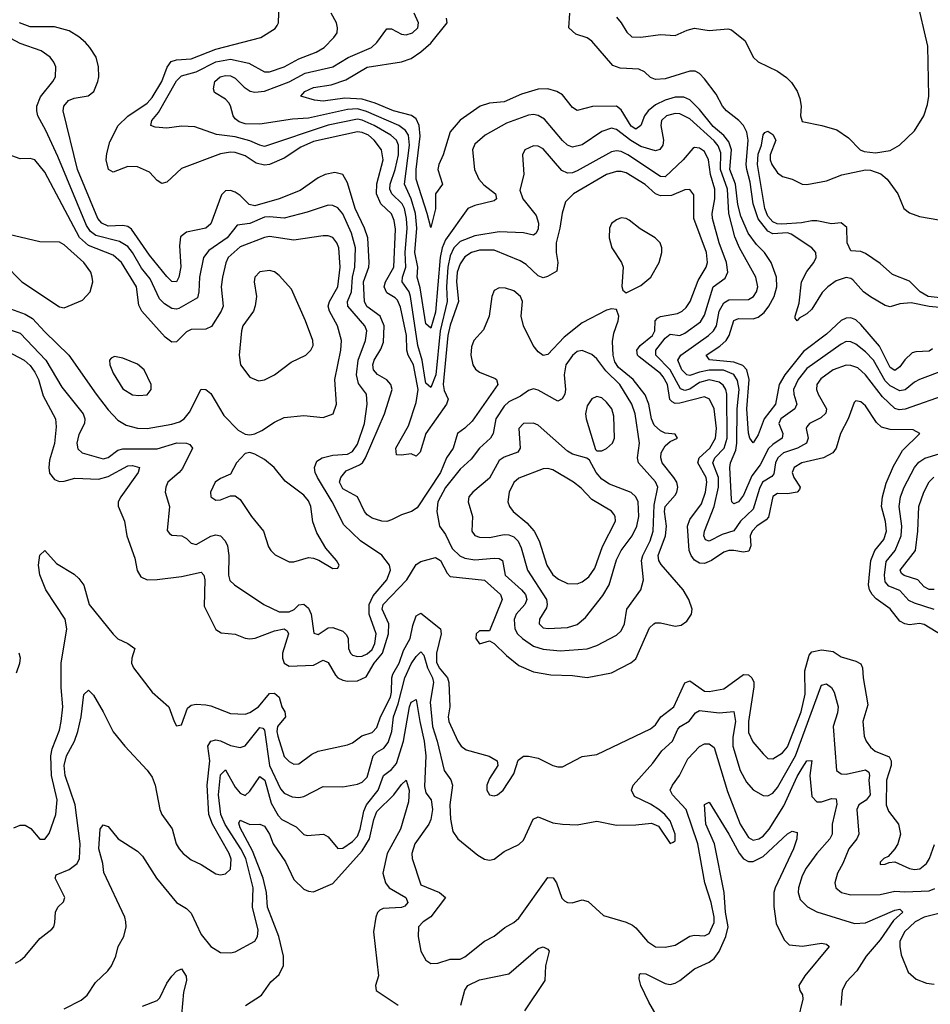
# Model space of a CAD drawing. Header units: inches. Extents: x 1603819 to 1745079, y 385938 to 533966.
# Tile 414 of 561: x 1713888 to 1717615, y 455033 to 459063. Entities that reach past the tile are written whole.
import ezdxf

# ---------------------------------------------------------------- set-up
doc = ezdxf.new("R2010")
doc.units = ezdxf.units.IN
doc.header["$MEASUREMENT"] = 0
doc.layers.add('B7415', color=7, linetype='Continuous')

msp = doc.modelspace()

# ---------------------------------------------------------------- linework, layer by layer
at = {"layer": 'B7415', "color": 5}
for points, elevation in [([(1716330, 459074), (1716350.1, 459050), (1716372.2, 459012.2), (1716393.3, 458993.3), (1716430, 458992.1), (1716510, 459002.6), (1716570, 458998), (1716619.1, 459020.9), (1716650, 459029.2), (1716710, 459018.4), (1716785.5, 459025.5), (1716801.3, 459021.3), (1716856.4, 458976.4), (1716890, 458910.2), (1716910, 458891), (1716990, 458852.1), (1717026.6, 458826.6), (1717046.4, 458806.4), (1717070.1, 458770.1), (1717080.7, 458740.7), (1717085.8, 458710), (1717083.5, 458670), (1717090, 458646.2), (1717170.1, 458630.1), (1717232.2, 458612.2), (1717279.7, 458579.7), (1717327.4, 458530), (1717343.6, 458523.6), (1717390, 458518.2), (1717450, 458528), (1717488, 458550), (1717550, 458608.9), (1717588.2, 458670), (1717603.9, 458716.1), (1717608.5, 458750), (1717604.8, 458955.2), (1717559.9, 459150)], 280), ([(1717663.2, 456543.2), (1717590, 456587.2), (1717570, 456591.9), (1717530, 456586.6), (1717510, 456590.4), (1717490, 456601.7), (1717450, 456651.9), (1717392.9, 456692.9), (1717376.4, 456710), (1717365.8, 456730), (1717362, 456750), (1717371.7, 456850), (1717388.2, 456890), (1717424.3, 456935.7), (1717435.7, 456970), (1717431.2, 457008.8), (1717415.4, 457070), (1717418.7, 457110), (1717433.5, 457166.5), (1717463.6, 457236.4), (1717500.6, 457299.4), (1717572, 457370), (1717544.7, 457384.7), (1717450, 457385.2), (1717415.4, 457395.4), (1717394.6, 457414.6), (1717350, 457482.4), (1717330, 457499.3), (1717310, 457503), (1717303.4, 457496.6), (1717279.2, 457430), (1717247.5, 457370), (1717229.4, 457310), (1717215.6, 457290), (1717177, 457270), (1717088.9, 457250), (1717057.1, 457230), (1717049.7, 457210), (1717056.1, 457190), (1717082.6, 457150), (1717079.3, 457140.7), (1717070.5, 457129.5), (1717030, 457123), (1716990, 457123.7), (1716970, 457112.1), (1716952.6, 457027.4), (1716943.6, 457016.4), (1716904.7, 456990), (1716886, 456970), (1716876.9, 456950), (1716880.1, 456910), (1716872.3, 456887.7), (1716850, 456883.4), (1716810, 456891.2), (1716790, 456890.4), (1716770, 456883.7), (1716718.9, 456850), (1716690, 456837.1), (1716670, 456838.2), (1716650, 456851.1), (1716635.7, 456870), (1716628.2, 456890), (1716621.5, 456990), (1716630, 457018.1), (1716678.3, 457081.7), (1716694.8, 457130), (1716700.3, 457170), (1716697, 457190), (1716662.8, 457250), (1716668.5, 457270), (1716712.6, 457310), (1716736, 457350), (1716740, 457390), (1716730, 457471.1), (1716711.6, 457510), (1716690, 457519.1), (1716590, 457494.3), (1716570, 457492.4), (1716558.5, 457498.5), (1716548.8, 457508.8), (1716538.8, 457570), (1716521.6, 457601.6), (1716510, 457615.6), (1716423.3, 457683.3), (1716416.8, 457690), (1716413.1, 457710), (1716427.4, 457730), (1716477.3, 457770), (1716486.9, 457790), (1716489.2, 457830.8), (1716497.9, 457842.1), (1716511.1, 457848.9), (1716579.9, 457860.1), (1716599.5, 457870), (1716615.3, 457884.7), (1716631.3, 457910), (1716664.2, 457995.8), (1716697.8, 458050), (1716703, 458070), (1716698.1, 458110), (1716647.2, 458250), (1716646.7, 458346.7), (1716630, 458368.3), (1716610, 458366.2), (1716555.9, 458344.1), (1716510, 458342.5), (1716490, 458350.3), (1716448.3, 458388.3), (1716370, 458436), (1716350, 458442.5), (1716330, 458442.1), (1716289.3, 458430), (1716154.3, 458350), (1716122.2, 458317.8), (1716108.5, 458271.5), (1716098.8, 458210), (1716083.1, 458150), (1716083, 458110), (1716090.1, 458069.9), (1716086.5, 458033.5), (1716048.4, 458011.6), (1716030, 458006.4), (1716010, 458015), (1715961, 458061), (1715936.7, 458076.7), (1715830, 458120.1), (1715770, 458120.4), (1715737.1, 458110), (1715710, 458092.1), (1715690, 458063.9), (1715678.6, 458030), (1715674.9, 457990), (1715683.5, 457910), (1715650, 457813), (1715640.4, 457770), (1715621.6, 457570), (1715624.9, 457544.9), (1715641.3, 457510), (1715634.2, 457490), (1715550.5, 457370), (1715527.2, 457292.8), (1715510, 457277.3), (1715490, 457286.2), (1715450, 457280.2), (1715430, 457282.8), (1715427.3, 457310), (1715479.3, 457400.7), (1715510, 457496.1), (1715518.3, 457550), (1715500.1, 457650), (1715477.4, 457690), (1715471.8, 457710), (1715470.6, 457770), (1715446.3, 457886.3), (1715434.7, 457914.7), (1715425, 457925), (1715390, 457945.4), (1715380.1, 457970), (1715384.5, 457990), (1715418.5, 458050), (1715426.2, 458206.2), (1715420.9, 458240.9), (1715410, 458268.5), (1715365.8, 458310), (1715347.7, 458350), (1715348.9, 458391.1), (1715375.2, 458490), (1715368.2, 458530), (1715338.8, 458570), (1715315, 458590), (1715290, 458601.8), (1715270, 458604.1), (1715090, 458564.7), (1715038.3, 458541.7), (1714970, 458496.8), (1714910, 458471.1), (1714890, 458467.2), (1714855.5, 458475.5), (1714810, 458506.4), (1714770, 458519.5), (1714750, 458521.6), (1714710, 458514.8), (1714550, 458453.7), (1714490, 458398.9), (1714470, 458392.1), (1714450, 458405.4), (1714419.3, 458439.3), (1714370, 458461.1), (1714330, 458462.5), (1714270, 458438.7), (1714251, 458450), (1714241.3, 458490), (1714244, 458516), (1714257.2, 458562.8), (1714290.9, 458630), (1714330, 458668.3), (1714410, 458721.5), (1714430, 458744.4), (1714469.3, 458810), (1714490.8, 458869.1), (1714508.1, 458891.9), (1714530, 458898.9), (1714590, 458903.2), (1714690, 458942), (1714874.3, 458990), (1714932.8, 459027.2), (1714941, 459039), (1714946.9, 459050), (1714949.4, 459130)], 380), ([(1717690, 457532.2), (1717511.2, 457468.8), (1717486.9, 457466.9), (1717470, 457472.2), (1717419.3, 457519.3), (1717350, 457609.3), (1717317.6, 457637.6), (1717290, 457647.9), (1717270, 457648.5), (1717217.8, 457630), (1717166.8, 457593.2), (1717150.7, 457570), (1717149.6, 457550), (1717156.1, 457530), (1717189.5, 457470), (1717187.2, 457452.8), (1717166.7, 457433.3), (1717120.2, 457410), (1717110, 457396.8), (1717106.4, 457390), (1717115.3, 457350), (1717108.4, 457330), (1717071.8, 457310), (1717014.1, 457290), (1716990.5, 457270), (1716981.7, 457250), (1716975, 457204.9), (1716966.5, 457193.5), (1716927.9, 457170), (1716915.8, 457144.2), (1716890, 457060.2), (1716838.2, 457010), (1716810, 456971.5), (1716763.5, 456956.5), (1716710, 456929), (1716694.3, 456934.3), (1716688, 456950), (1716690.8, 456970), (1716729.6, 457070.4), (1716748.2, 457150), (1716747.7, 457190), (1716724.9, 457250), (1716733.3, 457270), (1716771.5, 457310), (1716783.4, 457350), (1716782.3, 457530), (1716778.2, 457550), (1716767.1, 457567.1), (1716750, 457579.1), (1716710, 457588.8), (1716670, 457578.9), (1716630, 457550.5), (1716610, 457544.9), (1716592, 457552), (1716550, 457630.6), (1716491.7, 457690), (1716490.7, 457710), (1716530, 457760.1), (1716550, 457775.7), (1716590, 457770.6), (1716610, 457779.9), (1716673.5, 457826.5), (1716690, 457853.8), (1716726.7, 457970), (1716774.5, 458005.5), (1716786.6, 458030), (1716781.2, 458070), (1716750.9, 458150), (1716723.5, 458250), (1716721.3, 458270), (1716732.5, 458330), (1716733.1, 458370), (1716715.4, 458430), (1716706.4, 458490), (1716690, 458523.2), (1716670, 458537.2), (1716650, 458540.7), (1716643.3, 458536.7), (1716603.7, 458490), (1716530, 458420.7), (1716510, 458421.3), (1716376.5, 458510), (1716350, 458523.1), (1716330, 458526.6), (1716310, 458522.5), (1716170, 458444.4), (1716150, 458436.2), (1716130, 458434.5), (1716106.6, 458446.6), (1716030, 458534), (1716010, 458546), (1715990, 458547.6), (1715955.8, 458530), (1715945.2, 458510), (1715950.9, 458430), (1715935.1, 458364.9), (1715946.7, 458330), (1716002.1, 458262.1), (1716011.6, 458230), (1716010, 458206.6), (1716001.4, 458190), (1715990, 458181.1), (1715950, 458191.2), (1715850, 458195.6), (1715750, 458179.1), (1715690, 458154.8), (1715664.5, 458130), (1715650, 458097.3), (1715640.4, 458050), (1715635.1, 457970), (1715637.5, 457910), (1715608.7, 457790), (1715590.4, 457610), (1715570, 457558.2), (1715550, 457575.7), (1715546.8, 457590), (1715534.4, 457670), (1715516.9, 457730), (1715487.6, 457930), (1715481.3, 457950), (1715452.5, 457990), (1715454.5, 458010), (1715468.2, 458050), (1715465, 458110), (1715473.2, 458210), (1715471.4, 458250), (1715462.6, 458290), (1715452.8, 458310), (1715410.4, 458350), (1715402.8, 458370), (1715404.6, 458390), (1715425, 458450), (1715437.8, 458510), (1715437.5, 458550), (1715429.9, 458570), (1715406.8, 458590), (1715337.9, 458630), (1715290, 458651.9), (1715270, 458655.9), (1715150, 458631.1), (1714890, 458544.9), (1714870, 458549.1), (1714830, 458567.7), (1714770, 458583.3), (1714692.8, 458592.8), (1714604.5, 458624.5), (1714550, 458626.9), (1714490, 458619.8), (1714442.8, 458622.8), (1714424.7, 458630), (1714429, 458650), (1714456.4, 458683.6), (1714530, 458812.5), (1714550, 458833.8), (1714610, 458850.1), (1714690, 458890.8), (1714750, 458902.1), (1714824.9, 458884.9), (1714890, 458850.2), (1714910, 458849.6), (1714970, 458870.7), (1715030, 458903), (1715100.9, 458930), (1715133.5, 458950), (1715173.8, 458990), (1715186.8, 459010), (1715188.9, 459030), (1715184.4, 459050), (1715162.5, 459090)], 360), ([(1717675.6, 457630), (1717570, 457591.1), (1717550, 457579.9), (1717512.4, 457547.6), (1717490, 457544.4), (1717450, 457564.9), (1717430, 457585.3), (1717381.6, 457670), (1717350, 457703.1), (1717310, 457734.9), (1717290, 457745.2), (1717270, 457745.7), (1717250, 457735.5), (1717110, 457635.2), (1717073.8, 457590), (1717055.2, 457550), (1717055.9, 457530), (1717069, 457490), (1717063.4, 457476.6), (1717059.8, 457470), (1717002.7, 457430), (1716995.4, 457410), (1717011.6, 457370), (1717008.3, 457350), (1716970, 457324.8), (1716952.6, 457307.4), (1716918.6, 457241.4), (1716884.3, 457195.7), (1716850, 457117.4), (1716830, 457089.9), (1716810, 457081.4), (1716802, 457090), (1716800.5, 457100.5), (1716794.6, 457230), (1716797.6, 457250), (1716818.4, 457301.6), (1716823.3, 457330), (1716823.8, 457470), (1716832.5, 457550), (1716826.2, 457586.2), (1716810, 457610.3), (1716768.5, 457628.5), (1716710, 457628.5), (1716670, 457620.9), (1716630, 457606.5), (1716618, 457610), (1716597.1, 457630), (1716580.8, 457670), (1716594.1, 457690), (1716707.3, 457770), (1716727.5, 457790), (1716740.1, 457810), (1716751.1, 457870), (1716770, 457904), (1716790, 457916), (1716870, 457917.9), (1716891.1, 457930), (1716903.4, 457950), (1716908.7, 457970), (1716901.2, 458010), (1716833.3, 458130), (1716814.4, 458174.4), (1716790.2, 458270.2), (1716785.3, 458370), (1716756.4, 458450), (1716757.8, 458517.8), (1716746.8, 458546.8), (1716730, 458567.5), (1716630, 458657.1), (1716590, 458678.1), (1716570, 458679.2), (1716535.3, 458670), (1716514.8, 458650), (1716511.3, 458630), (1716522.2, 458570), (1716520.4, 458550), (1716508.4, 458531.6), (1716490, 458526.3), (1716430, 458544.4), (1716388.8, 458568.8), (1716330, 458614), (1716310, 458618.7), (1716270, 458606.2), (1716190, 458550.5), (1716150, 458541.1), (1716130, 458549.9), (1716110, 458569.2), (1716036.2, 458656.2), (1716010, 458671.1), (1715990, 458675), (1715970, 458672.2), (1715880.7, 458639.3), (1715792.6, 458590), (1715750, 458553.3), (1715741.4, 458530), (1715749.1, 458450), (1715767.4, 458410), (1715787.1, 458387.1), (1715835.3, 458350), (1715839.6, 458330), (1715830, 458322.2), (1715750, 458303.2), (1715722.2, 458290), (1715630, 458162.5), (1715617, 458130), (1715608.3, 458090), (1715590, 457866.3), (1715570, 457801.1), (1715550, 457818.9), (1715526.3, 457966.3), (1715514.1, 458010), (1715516.7, 458050), (1715505.2, 458110), (1715513.4, 458210), (1715507.9, 458270), (1715490.1, 458330.1), (1715462.7, 458390), (1715483.4, 458550), (1715478.6, 458590), (1715467.3, 458610), (1715439.3, 458630), (1715307.7, 458687.7), (1715270, 458698.9), (1715230, 458695.7), (1715070, 458660.2), (1715003.7, 458656.3), (1714870, 458635.4), (1714810, 458637.1), (1714785.8, 458645.8), (1714770, 458657.7), (1714761.7, 458670), (1714751.1, 458711.1), (1714743.6, 458723.6), (1714730, 458738), (1714685.6, 458765.6), (1714680.9, 458780.9), (1714685.8, 458810), (1714707.6, 458830), (1714730, 458835.1), (1714750, 458833.4), (1714770, 458824.1), (1714806.6, 458786.6), (1714831, 458771), (1714850, 458766.2), (1714890, 458771.2), (1714990, 458809.3), (1715055.8, 458844.2), (1715169.8, 458870), (1715232.1, 458907.9), (1715327.4, 458950), (1715349.8, 458970), (1715390, 459025.7), (1715410, 459026.5), (1715450, 459003.8), (1715470, 459001.2), (1715496.1, 459010), (1715517.8, 459030), (1715520.6, 459050), (1715501.9, 459090)], 340), ([(1717710, 457880.1), (1717609.8, 457889.8), (1717536.3, 457903.7), (1717490, 457900.2), (1717450, 457887.9), (1717430, 457893.6), (1717370, 457928.7), (1717341.8, 457950), (1717298.2, 457998.2), (1717290, 458004.5), (1717270, 458007.9), (1717230, 457993.7), (1717195.1, 457970), (1717172.8, 457947.2), (1717130, 457878.3), (1717110, 457859.7), (1717077.8, 457842.2), (1717070, 457831.1), (1717061.6, 457841.6), (1717062.2, 457850), (1717077.4, 457902.6), (1717087, 457990), (1717110, 458032.2), (1717138.1, 458070), (1717147.4, 458090), (1717146.4, 458110), (1717129.2, 458129.2), (1717045.9, 458185.9), (1717030, 458190.3), (1716970, 458187.3), (1716950, 458197), (1716910, 458248.5), (1716889.2, 458310), (1716877.7, 458397.7), (1716863.5, 458450), (1716860.8, 458470), (1716869.3, 458570), (1716863.4, 458603.4), (1716849.8, 458629.8), (1716831, 458651), (1716780.8, 458690), (1716764.5, 458710), (1716738.3, 458758.3), (1716690, 458821.7), (1716670, 458843.3), (1716652.2, 458852.2), (1716630, 458852.1), (1716530, 458821.7), (1716490, 458817.8), (1716470, 458827), (1716445.6, 458850), (1716421.1, 458861.1), (1716344.9, 458864.9), (1716315.3, 458875.3), (1716230, 458975.4), (1716210, 458988.6), (1716163.9, 459003.9), (1716135.6, 459030), (1716139, 459090)], 280), ([(1713810, 457720.7), (1713905.9, 457670), (1713930, 457648.3), (1713950, 457620.1), (1713964.9, 457590), (1713983.9, 457523.9), (1714033.9, 457430), (1714036.6, 457396.6), (1714030.8, 457329.2), (1714010, 457260.5), (1714006.6, 457230), (1714010, 457206.7), (1714030, 457181), (1714050, 457172.7), (1714070, 457173.9), (1714112.8, 457187.2), (1714210, 457182.6), (1714250, 457193.7), (1714330, 457236.6), (1714350, 457238.3), (1714378.3, 457230), (1714372.8, 457210), (1714301.7, 457110), (1714291.3, 457090), (1714291.4, 457071.4), (1714316.1, 457010), (1714326.7, 456950), (1714358.9, 456858.9), (1714368.8, 456808.8), (1714383.2, 456783.2), (1714410, 456770.9), (1714450, 456772.3), (1714550, 456784), (1714630, 456801.4), (1714641.4, 456790), (1714645.9, 456770), (1714643.1, 456663.1), (1714690, 456567), (1714712.9, 456552.9), (1714770, 456548.6), (1714810, 456531.8), (1714830, 456529.3), (1714852.1, 456532.1), (1714930, 456561.3), (1714970, 456569.5), (1714982, 456562), (1714987.8, 456550), (1714963.6, 456470), (1714963.2, 456450), (1714970, 456429.5), (1714990, 456417.2), (1715090, 456421.7), (1715130, 456442), (1715150, 456432.3), (1715180.6, 456380.6), (1715190, 456369.5), (1715210, 456359.3), (1715230, 456355.1), (1715270, 456357.3), (1715305.9, 456374.1), (1715338, 456430), (1715372.9, 456470), (1715397.8, 456550), (1715397.9, 456590), (1715371, 456650), (1715375.4, 456670), (1715472.9, 456770), (1715510, 456833.2), (1715530, 456845.1), (1715590, 456862.3), (1715610.5, 456850), (1715637.4, 456797.4), (1715650, 456784.3), (1715790, 456769.6), (1715855.3, 456710), (1715862.2, 456690), (1715810, 456562.4), (1715770, 456561.1), (1715755.8, 456550), (1715754, 456530), (1715770, 456508.9), (1715810, 456521.3), (1715830, 456509.2), (1715880.3, 456460.3), (1715930, 456420.1), (1715990, 456393.9), (1716061.9, 456381.9), (1716150, 456379.2), (1716210, 456371), (1716310, 456390.2), (1716389.3, 456430.7), (1716410, 456447.7), (1716465.9, 456574.1), (1716482.6, 456590), (1716490, 456594.2), (1716510, 456593.9), (1716570, 456580.4), (1716594.9, 456585.1), (1716618.9, 456601.1), (1716637.4, 456630), (1716639.8, 456650), (1716626.7, 456690), (1716602.9, 456730), (1716513.2, 456833.2), (1716503.4, 456850), (1716500.6, 456870), (1716531.6, 456950), (1716534.5, 456990), (1716526.5, 457050), (1716529, 457070), (1716570, 457116.8), (1716577.9, 457130), (1716581, 457150), (1716576.8, 457170), (1716565.2, 457190), (1716517.8, 457250), (1716511.7, 457270), (1716513.7, 457290), (1716530, 457318.3), (1716550, 457336.9), (1716580.5, 457350), (1716570, 457366.6), (1716530, 457371.4), (1716510, 457380.6), (1716484.1, 457404.1), (1716473.1, 457430), (1716463.1, 457490), (1716447.4, 457527.4), (1716399.1, 457590), (1716339.1, 457639.1), (1716323, 457663), (1716316.3, 457690), (1716314.2, 457745.8), (1716319.6, 457780.4), (1716337.5, 457830), (1716339.3, 457850), (1716330, 457877), (1716310, 457880.4), (1716290, 457874.6), (1716190, 457822.5), (1716116.5, 457763.5), (1716050, 457692.2), (1716030, 457689.1), (1716010, 457703.2), (1715989.2, 457729.2), (1715949.5, 457810), (1715940.5, 457850), (1715945, 457910), (1715936.9, 457930), (1715910, 457953.4), (1715875.5, 457964.5), (1715850, 457966), (1715830, 457954.8), (1715820.5, 457930), (1715809.5, 457850), (1715786, 457794), (1715746.4, 457750), (1715736.4, 457723.6), (1715733.9, 457690), (1715742.8, 457650), (1715753.4, 457633.4), (1715770, 457620.7), (1715834.1, 457594.1), (1715839.4, 457590), (1715845, 457570), (1715740.1, 457419.9), (1715710, 457391), (1715679.8, 457370), (1715661.6, 457310), (1715635.1, 457270), (1715610.1, 457210), (1715514.6, 457065.4), (1715492, 457050), (1715450, 457036.6), (1715410, 457016.5), (1715390, 457009.9), (1715370, 457010.8), (1715330, 457023.4), (1715310, 457037.2), (1715298.7, 457050), (1715269.9, 457109.9), (1715210, 457142.4), (1715196.7, 457170), (1715202.3, 457190), (1715223.9, 457216.1), (1715279, 457241), (1715290.6, 457249.4), (1715303.3, 457270), (1715380.8, 457450), (1715412.2, 457550), (1715406.8, 457570), (1715390, 457588.5), (1715351.6, 457611.6), (1715335.6, 457630), (1715332.9, 457650), (1715338.5, 457670), (1715365.9, 457714.1), (1715376.6, 457743.4), (1715379.7, 457810), (1715362.7, 457850), (1715309.2, 457889.2), (1715298.8, 457910), (1715294.5, 457990), (1715316.5, 458050), (1715317.9, 458070), (1715312.9, 458170), (1715299.5, 458210), (1715260.9, 458290), (1715230, 458396), (1715210, 458429), (1715177.2, 458437.2), (1715138, 458430), (1715110, 458415.6), (1715036, 458364), (1714949.8, 458330.2), (1714850, 458301), (1714826.8, 458306.8), (1714790, 458344.3), (1714770, 458356.9), (1714750, 458364), (1714730, 458363.4), (1714713.5, 458346.5), (1714670, 458227.1), (1714650, 458209.9), (1714570, 458194), (1714546.2, 458173.8), (1714541.7, 458138.3), (1714547.9, 458052.1), (1714539.6, 458010), (1714530, 457989.9), (1714510, 457991.4), (1714490, 458012.2), (1714419.6, 458099.6), (1714345.5, 458205.5), (1714330, 458216.6), (1714310, 458220.7), (1714250, 458218.7), (1714224.5, 458230), (1714207.4, 458250), (1714124.1, 458450), (1714066, 458690), (1714068.8, 458710), (1714087.5, 458732.4), (1714110, 458741.8), (1714167.9, 458752.1), (1714190.6, 458770), (1714208.2, 458810), (1714211.6, 458830), (1714210.7, 458870), (1714200.2, 458910), (1714174.9, 458950), (1714156.5, 458970), (1714130, 458992.9), (1714090, 459017.9), (1714030, 459033.4), (1713930, 459033.6), (1713887.6, 459050)], 420), ([(1717624.4, 457715.6), (1717610, 457705.8), (1717555.7, 457704.3), (1717540.9, 457699.1), (1717510, 457671), (1717490, 457642.4), (1717470, 457627.9), (1717450, 457639.6), (1717406.9, 457726.9), (1717330, 457816), (1717310, 457834.5), (1717290, 457842.4), (1717270, 457842.2), (1717250, 457831.8), (1717190, 457775.9), (1717095.5, 457704.5), (1717019.1, 457610), (1716996.3, 457570), (1716981.2, 457490), (1716934.7, 457430), (1716910, 457363.8), (1716890, 457331.1), (1716876.5, 457350), (1716871.1, 457371.1), (1716863.4, 457470), (1716873.5, 457590), (1716863.6, 457630), (1716847.3, 457647.3), (1716810, 457661.3), (1716711.1, 457671.1), (1716697.5, 457690), (1716753.1, 457726.9), (1716778.6, 457750), (1716791, 457770), (1716810, 457832.4), (1716830, 457840.5), (1716890, 457839.4), (1716910, 457845.7), (1716935.1, 457864.9), (1716954.3, 457890), (1716975.3, 457930), (1716987, 457970), (1716985.6, 458010), (1716963.4, 458070), (1716936.7, 458110), (1716903.6, 458143.6), (1716869, 458189), (1716839.7, 458259.7), (1716826.9, 458306.9), (1716817.6, 458390), (1716794.3, 458450), (1716800.4, 458530), (1716790, 458562.9), (1716769.8, 458589.8), (1716726.6, 458626.6), (1716670, 458696.1), (1716630, 458734.7), (1716606.2, 458746.2), (1716570, 458745.7), (1716530, 458734), (1716490, 458714.8), (1716460.2, 458690), (1716445.2, 458670), (1716429.7, 458630.3), (1716410, 458614.5), (1716390, 458627.1), (1716350, 458693.7), (1716330, 458709.4), (1716231.8, 458708.2), (1716170, 458691.7), (1716150, 458703.9), (1716110, 458756.1), (1716086.6, 458770), (1716050, 458779.9), (1716010, 458779.2), (1715941.9, 458758.1), (1715870, 458726.7), (1715810, 458721.7), (1715772.6, 458710), (1715690, 458652.2), (1715650, 458604.8), (1715620.9, 458510), (1715603.6, 458470), (1715599.7, 458450), (1715618.2, 458390), (1715590.1, 458350), (1715590, 458289), (1715570, 458212.7), (1715556.1, 458270), (1715510.3, 458410), (1715510.5, 458450.5), (1715527.1, 458587.1), (1715522.8, 458630), (1715510, 458658), (1715490.9, 458670.9), (1715418, 458690), (1715342.1, 458722.1), (1715290, 458738.5), (1715218.2, 458741.8), (1715129.2, 458729.2), (1715094, 458734), (1715038.4, 458750), (1715054.7, 458770), (1715090, 458786.2), (1715162.7, 458797.3), (1715222.6, 458817.4), (1715310, 458868.6), (1715450, 458890.6), (1715490, 458904.4), (1715530, 458932), (1715570, 458967.3), (1715637.7, 459050), (1715634.6, 459070)], 320), ([(1713777.3, 457817.3), (1713890, 457780.1), (1713994.5, 457670), (1714059.7, 457559.7), (1714147.2, 457450), (1714154, 457430), (1714152.9, 457410), (1714130, 457365.1), (1714121.9, 457330), (1714126.1, 457306.1), (1714143.6, 457290), (1714230, 457265.4), (1714250, 457271.4), (1714290, 457301.5), (1714310, 457306.7), (1714450, 457307.3), (1714530.9, 457330.9), (1714570.1, 457330.1), (1714584.1, 457324.1), (1714594.7, 457310), (1714553.4, 457226.6), (1714540.8, 457210), (1714494.4, 457170), (1714485.3, 457150), (1714483.3, 457130), (1714500.4, 457070), (1714491.8, 456971.8), (1714500.2, 456960.2), (1714510, 456953.7), (1714550.9, 456950.9), (1714570, 456940.3), (1714590, 456920.3), (1714610, 456915.2), (1714670, 456949.4), (1714690, 456955.1), (1714710, 456951), (1714728.6, 456930), (1714738.6, 456910), (1714743.8, 456870), (1714742.3, 456790), (1714748.3, 456768.3), (1714767.2, 456750), (1714887, 456670), (1714950, 456639.6), (1714990, 456640.1), (1715010.6, 456649.4), (1715030, 456668.5), (1715050, 456671), (1715070, 456654.3), (1715080.8, 456630), (1715091.7, 456551.7), (1715110, 456546.2), (1715150, 456574.6), (1715170, 456575.1), (1715210, 456560.7), (1715225.6, 456545.6), (1715231.5, 456530), (1715233.2, 456490), (1715241, 456470), (1715250, 456462.6), (1715270, 456456.4), (1715290, 456458.3), (1715310, 456467.6), (1715330, 456486), (1715341.8, 456510), (1715346.6, 456550), (1715317.5, 456630), (1715318.1, 456670), (1715334.8, 456705.2), (1715390.4, 456770), (1715405.2, 456810), (1715401.9, 456830), (1715370, 456871.3), (1715282.5, 456930), (1715215, 456995), (1715167.2, 457090), (1715106.5, 457190), (1715097, 457210), (1715094.9, 457230), (1715104.3, 457255.7), (1715126, 457270), (1715170, 457281.3), (1715230, 457285.2), (1715250, 457295.8), (1715270, 457326.2), (1715298.7, 457410), (1715310.4, 457490), (1715307.4, 457530), (1715274.6, 457574.6), (1715265.6, 457610), (1715273.1, 457670), (1715303.4, 457750), (1715309.2, 457790), (1715300.9, 457810), (1715231.2, 457890), (1715228.8, 457910), (1715245.5, 457950), (1715249.7, 458010), (1715259.8, 458050), (1715262.7, 458130), (1715246.4, 458190), (1715210, 458268.5), (1715190, 458293), (1715170, 458303.2), (1715150, 458303.8), (1715064.6, 458275.4), (1714970, 458251.1), (1714910, 458257), (1714890, 458254.4), (1714830, 458228.9), (1714777.5, 458222.5), (1714736.9, 458170), (1714661.5, 458118.5), (1714640.4, 458090), (1714623.6, 458010), (1714621.3, 457950), (1714615.7, 457924.3), (1714538.7, 457881.3), (1714530, 457877.9), (1714510, 457881.1), (1714480.4, 457900.4), (1714460.3, 457920.3), (1714422.4, 458002.4), (1714386.3, 458046.3), (1714350, 458110), (1714330, 458134.6), (1714296, 458156), (1714199.7, 458179.7), (1714176.9, 458196.9), (1714161, 458221), (1714043.7, 458503.7), (1713994.9, 458610), (1713962.1, 458670), (1713957.7, 458690), (1713958.5, 458710), (1713972.8, 458747.2), (1714023.5, 458810), (1714034.2, 458830), (1714035.3, 458870), (1714027.4, 458890), (1714012.4, 458910), (1713975.8, 458935.8), (1713890, 458966), (1713810, 459008.7)], 440), ([(1717717.6, 457917.6), (1717606.6, 457930), (1717573.3, 457950), (1717530, 457993.4), (1717460.3, 458020.3), (1717410, 458065.3), (1717350, 458106), (1717330, 458114.2), (1717290, 458117.4), (1717274.9, 458150), (1717272.7, 458212.7), (1717250, 458231.1), (1717210, 458227.4), (1717150, 458240.5), (1717130, 458240.1), (1717087.9, 458232.1), (1717006.6, 458226.6), (1716987.7, 458227.7), (1716970, 458236.1), (1716950, 458259), (1716937.5, 458290), (1716907.8, 458470), (1716910, 458513), (1716923.4, 458550), (1716930, 458592), (1716938, 458602), (1716950, 458606.8), (1716970, 458592.7), (1716983.1, 458570), (1716958.7, 458510), (1716958.9, 458490), (1716966.3, 458470), (1716990, 458435.8), (1717010, 458421.6), (1717050, 458410.4), (1717090, 458390.3), (1717110, 458388.1), (1717190, 458403.5), (1717252.3, 458427.7), (1717350, 458449.3), (1717370, 458447.7), (1717411.7, 458431.7), (1717438.5, 458410), (1717481.3, 458350), (1717506.7, 458290), (1717530, 458272.4), (1717570, 458257.1), (1717650, 458244.6)], 260), ([(1713850, 457880.1), (1713910, 457858.1), (1713940.5, 457840.5), (1713990, 457785.9), (1714088.8, 457690), (1714200.1, 457530), (1714250, 457465.9), (1714290, 457424.2), (1714323.8, 457403.8), (1714370, 457391.7), (1714410, 457390.1), (1714510, 457407.1), (1714542.4, 457417.6), (1714560.8, 457430), (1714583.1, 457456.9), (1714630, 457550.4), (1714650, 457550.2), (1714670, 457533.8), (1714723.2, 457443.2), (1714782.5, 457382.5), (1714810, 457367.1), (1714830, 457363.8), (1714850, 457368.4), (1714878.2, 457381.8), (1714930, 457416.5), (1714970, 457434.9), (1715050, 457443.6), (1715130, 457434.7), (1715171.3, 457450), (1715183.9, 457490), (1715178.2, 457590), (1715201.7, 457710), (1715205.4, 457750), (1715188.9, 457810), (1715155.3, 457870), (1715150.3, 457890), (1715155.1, 457910), (1715190.2, 457969.8), (1715199.9, 458050), (1715193.6, 458130), (1715185.7, 458150), (1715170, 458171.4), (1715150, 458178.4), (1715130, 458178.9), (1715010, 458160.2), (1714910, 458175.2), (1714890, 458171.9), (1714790, 458132.9), (1714741.6, 458090), (1714731.4, 458068.6), (1714717.2, 458010), (1714712.8, 457970), (1714720.4, 457890), (1714712.8, 457870), (1714672.2, 457807.8), (1714650, 457796.5), (1714590, 457795.7), (1714570, 457786), (1714530, 457745), (1714510, 457743.4), (1714483.3, 457763.3), (1714387, 457870), (1714374.8, 457894.8), (1714365.3, 457970), (1714304.7, 458070), (1714270, 458098.9), (1714170, 458139.1), (1714132, 458172), (1713990, 458438.5), (1713950, 458489.6), (1713930, 458495.1), (1713890, 458494), (1713810, 458522)], 460), ([(1717630, 456648.7), (1717550, 456674.3), (1717526.2, 456686.2), (1717490, 456726.4), (1717445, 456745), (1717430, 456762.4), (1717426.8, 456790), (1717434.3, 456845.7), (1717471.5, 456890), (1717495.6, 456950), (1717498.4, 456990), (1717487, 457070), (1717492.4, 457110), (1717507.8, 457150), (1717550.2, 457229.8), (1717567.5, 457252.5), (1717591.8, 457268.2), (1717710, 457303.7)], 360), ([(1717630.4, 456730.4), (1717610, 456730.7), (1717590, 456742.2), (1717564.1, 456770), (1717507.6, 456787.6), (1717496.9, 456796.9), (1717491.6, 456810), (1717553.9, 456890), (1717563.3, 456970), (1717567.8, 457070), (1717587.7, 457130), (1717610, 457172.2), (1717629.6, 457190.4)], 340), ([(1713864.3, 455755.7), (1713890, 455766.5), (1713910, 455766.2), (1713933, 455753), (1713970, 455709.4), (1713990, 455709.2), (1714008.4, 455731.6), (1714036.2, 455810), (1714041.5, 455870), (1714017.8, 455970), (1714015.4, 456050), (1714021.3, 456078.7), (1714050, 456155.6), (1714056.8, 456190), (1714064.1, 456250), (1714056.9, 456330), (1714057.3, 456430), (1714080.7, 456570), (1714073.2, 456610), (1713994.5, 456730), (1713970, 456791.6), (1713964.2, 456830), (1713970, 456870.8), (1713990, 456890.8), (1714037.7, 456837.7), (1714110, 456793.7), (1714130, 456775.4), (1714150, 456748.9), (1714172.3, 456670), (1714270, 456548.6), (1714290, 456529.5), (1714330.3, 456510), (1714358.9, 456490), (1714346.2, 456450), (1714344.8, 456430), (1714352.9, 456410), (1714430.1, 456310.1), (1714498, 456250), (1714519.5, 456190), (1714530, 456173.4), (1714550, 456176.3), (1714574.5, 456245.5), (1714590, 456257.7), (1714610, 456261.8), (1714650, 456258.4), (1714670, 456254.5), (1714750, 456223.2), (1714810, 456220.8), (1714830, 456226.8), (1714865.6, 456250), (1714910, 456305.5), (1714930, 456306.7), (1714949.7, 456289.7), (1714960.8, 456250), (1714972.5, 456230), (1714975.4, 456210), (1714943.4, 456170), (1714940.4, 456150), (1714944.1, 456130), (1714970, 456047.6), (1714990, 456026.9), (1715010, 456016.1), (1715030, 456016.9), (1715083.2, 456056.8), (1715110, 456069.5), (1715230, 456095.4), (1715250, 456103.5), (1715288.3, 456131.7), (1715330, 456146.2), (1715350, 456166), (1715364.6, 456210), (1715405.6, 456290), (1715410, 456310), (1715410.2, 456369.8), (1715415.5, 456384.5), (1715441.2, 456430), (1715458.3, 456481.7), (1715486.2, 456530), (1715496.5, 456583.5), (1715510, 456623.2), (1715530, 456633.7), (1715610.1, 456570), (1715613.3, 456550), (1715593.8, 456470), (1715593.4, 456433.4), (1715605.1, 456410), (1715638.7, 456370), (1715644.6, 456350), (1715647.7, 456250), (1715641.7, 456210), (1715643.8, 456190), (1715681.4, 456110), (1715694.5, 456090), (1715715.1, 456075.2), (1715809.3, 456049.3), (1715841.6, 456030), (1715844.9, 456010), (1715810, 455956.9), (1715799.2, 455930), (1715799, 455910), (1715811, 455890), (1715830, 455885.8), (1715842.7, 455890), (1715867.1, 455910), (1715910, 455976.3), (1715927.5, 456032.5), (1715950, 456048.9), (1715970, 456049.2), (1716010, 456040.7), (1716070, 456010.2), (1716090, 456004.4), (1716110, 456005.5), (1716190, 456047.1), (1716250, 456055.2), (1716470, 456160.1), (1716490, 456177.5), (1716512.2, 456210), (1716565, 456250), (1716610, 456348.3), (1716630, 456357.2), (1716690, 456315.3), (1716710, 456313.1), (1716770, 456324.7), (1716850, 456382.7), (1716870, 456381.3), (1716884.8, 456370), (1716892.2, 456352.2), (1716892.1, 456332.1), (1716870.4, 456190), (1716870, 456145.7), (1716887.8, 456107.8), (1716930, 456058), (1716950, 456038.5), (1716970, 456037.5), (1717010, 456062), (1717030, 456087.2), (1717086.1, 456230), (1717101.9, 456301.9), (1717101.7, 456398.3), (1717118.4, 456461.6), (1717130, 456475.4), (1717170, 456484.4), (1717216.6, 456476.6), (1717250, 456455.2), (1717310, 456437.6), (1717330, 456426.8), (1717337, 456410), (1717339.6, 456370), (1717359, 456259), (1717338.8, 456190), (1717343.9, 456130), (1717351.6, 456110), (1717370, 456085.4), (1717389.4, 456069.4), (1717445.9, 456045.9), (1717455, 456030), (1717454.1, 456010), (1717434.8, 455950), (1717434.4, 455850), (1717443.5, 455823.5), (1717485.2, 455770), (1717492.4, 455730), (1717481.8, 455690), (1717470, 455669.6), (1717442.3, 455637.7), (1717424.9, 455630), (1717410, 455615.1), (1717410, 455605.5), (1717430, 455606), (1717446.3, 455613.7), (1717470, 455616.5), (1717530, 455588.3), (1717550, 455584.8), (1717571.8, 455588.2), (1717599, 455610), (1717611.3, 455630), (1717632.3, 455687.7)], 380), ([(1713870, 455201.3), (1713890, 455212.9), (1713909.7, 455230), (1713970, 455302.4), (1714019.8, 455340.2), (1714027.8, 455350), (1714032.2, 455367.8), (1714034.3, 455410), (1714044.2, 455430), (1714067.6, 455452.4), (1714072.8, 455470), (1714032.5, 455550), (1714036.5, 455563.5), (1714090, 455584.8), (1714122.5, 455610), (1714132.3, 455630), (1714134.9, 455690), (1714114.2, 455850), (1714073.3, 455970), (1714069.1, 456010), (1714079.5, 456050), (1714112.4, 456110), (1714125.9, 456150), (1714139.6, 456210), (1714150, 456301), (1714170, 456319.1), (1714190, 456298.8), (1714230, 456230.6), (1714270, 456148.4), (1714318, 456090), (1714410, 455991.8), (1714430, 455962.4), (1714442.2, 455930), (1714461.1, 455830), (1714470.1, 455810.1), (1714511.8, 455751.8), (1714528.7, 455690), (1714540.2, 455670), (1714557.4, 455650), (1714590, 455624), (1714630, 455604.9), (1714690, 455566.7), (1714710, 455562.7), (1714730, 455567.4), (1714750, 455586.4), (1714753.1, 455626.9), (1714744.9, 455650), (1714676.7, 455770), (1714661.8, 455810), (1714655.4, 455930), (1714666.6, 456030), (1714658.4, 456090), (1714669.9, 456110.1), (1714690, 456115.2), (1714710, 456111.6), (1714750, 456093), (1714790, 456083.8), (1714810, 456091), (1714870, 456166.7), (1714883.5, 456163.5), (1714890, 456154.9), (1714910, 456010), (1714954.9, 455914.9), (1714970, 455897.2), (1715002.7, 455882.7), (1715030, 455880.1), (1715050, 455883.4), (1715130, 455924.9), (1715210, 455923.2), (1715270, 455933.7), (1715290, 455942.2), (1715310, 455963.2), (1715335, 456050), (1715350, 456065.4), (1715378.5, 456081.5), (1715395.3, 456104.7), (1715410.5, 456150), (1715417.5, 456210), (1715437.3, 456262.7), (1715464.4, 456370), (1715490, 456427.3), (1715510, 456456.8), (1715530, 456475.8), (1715541.7, 456461.7), (1715556.5, 456410), (1715577.7, 456370), (1715582, 456350), (1715567.9, 456270), (1715577, 456170), (1715596.5, 456110), (1715624.4, 455990), (1715652.3, 455952.3), (1715659.1, 455930), (1715648, 455850), (1715651.4, 455791.4), (1715661, 455741), (1715681.1, 455710), (1715762.8, 455642.8), (1715790, 455626.5), (1715810, 455623.6), (1715830, 455627.4), (1715870, 455658.5), (1715930, 455687.6), (1715950, 455704.2), (1715989.3, 455790.7), (1716010, 455800.8), (1716070, 455776.5), (1716110, 455770.2), (1716170, 455767.9), (1716250, 455782.3), (1716330, 455766.7), (1716410, 455767.4), (1716474.3, 455774.3), (1716502.3, 455762.3), (1716550, 455690.6), (1716562.9, 455697.1), (1716570, 455702.8), (1716570.5, 455730), (1716550, 455783.6), (1716527.6, 455810), (1716503, 455830), (1716470, 455851.9), (1716404, 455884), (1716391.2, 455910), (1716398.9, 455930), (1716479.3, 456020.7), (1716516.1, 456070), (1716559.9, 456110), (1716581.3, 456158.7), (1716591.5, 456170), (1716627.8, 456192.2), (1716653.7, 456226.3), (1716670, 456235.6), (1716750, 456225.4), (1716810.9, 456230.9), (1716817.1, 456190), (1716806.5, 456126.5), (1716806.6, 456090), (1716836.3, 455990), (1716862.7, 455942.7), (1716890, 455911), (1716930, 455887.1), (1716950, 455886), (1716970, 455896.6), (1716990, 455920.1), (1717062.4, 456050), (1717167, 456333), (1717170, 456339.6), (1717190, 456344.7), (1717210, 456330.2), (1717220.7, 456310), (1717237.2, 456250), (1717234.3, 456225.7), (1717217.3, 456170), (1717231.3, 455990), (1717250, 455976), (1717270, 455975.5), (1717350, 455992.8), (1717363.1, 455983.1), (1717366, 455970), (1717363.7, 455950), (1717369.1, 455890), (1717351.6, 455868.4), (1717322, 455850), (1717313.5, 455830), (1717322.8, 455730), (1717313.7, 455710), (1717280.9, 455670), (1717256.8, 455610), (1717235.1, 455570), (1717223.7, 455530), (1717227.6, 455510), (1717250.6, 455490.6), (1717290, 455480.9), (1717410, 455482.3), (1717470, 455495.8), (1717510, 455492.9), (1717610, 455497.1), (1717632.6, 455507.4)], 360), ([(1713875.3, 456390), (1713888.7, 456430), (1713890.4, 456450), (1713885, 456470)], 420), ([(1714070, 455014.3), (1714139.6, 455050), (1714163.5, 455070), (1714197.7, 455122.3), (1714248.4, 455170), (1714263.5, 455190), (1714281.2, 455230), (1714290.7, 455269.3), (1714314.5, 455310), (1714323.1, 455350), (1714322.7, 455370), (1714318, 455390), (1714232.1, 455572.1), (1714228.5, 455610), (1714211.4, 455670), (1714217.4, 455750), (1714230, 455768.2), (1714250, 455760.3), (1714290.6, 455710), (1714370, 455659.5), (1714390, 455639.5), (1714447.8, 455550), (1714530, 455450.2), (1714570, 455425.8), (1714590, 455406), (1714630, 455319), (1714670, 455269.2), (1714710, 455245.7), (1714750, 455243.1), (1714770, 455247.6), (1714850, 455291.6), (1714861.5, 455310), (1714863.8, 455336.2), (1714841.2, 455430), (1714843.9, 455510), (1714812.8, 455630), (1714792.7, 455670), (1714729.2, 455769.2), (1714711.1, 455810), (1714701.4, 455890), (1714710, 455972.9), (1714730, 455992.7), (1714770, 455921.2), (1714790, 455897.8), (1714810, 455888), (1714830, 455904.8), (1714870, 455965.4), (1714891.2, 455950), (1714916.5, 455856.5), (1714946.1, 455806.1), (1714960.7, 455790), (1715019.6, 455759.6), (1715050, 455728.7), (1715063.7, 455723.7), (1715130.5, 455730), (1715150, 455718.9), (1715190, 455670.3), (1715210, 455672.8), (1715250, 455699.1), (1715270, 455720.8), (1715281.9, 455750), (1715296.5, 455823.5), (1715306.5, 455850), (1715355.2, 455910), (1715377.4, 455970), (1715410, 455994.5), (1715430, 456018.8), (1715458.4, 456110), (1715483.6, 456250), (1715490, 456270.2), (1715510, 456281.3), (1715524.8, 456190), (1715543.6, 456110), (1715550.6, 456049.4), (1715544, 455924), (1715550, 455899.1), (1715571.7, 455870), (1715577, 455830), (1715570.9, 455790), (1715562.9, 455770), (1715504.4, 455690), (1715492.7, 455650), (1715493.7, 455630), (1715530, 455521.7), (1715606.2, 455490), (1715630.3, 455470), (1715570, 455391.7), (1715538.8, 455370), (1715520.2, 455350), (1715518.6, 455310), (1715530.2, 455250), (1715550, 455213.4), (1715570, 455200.2), (1715598.6, 455201.4), (1715650, 455217.2), (1715690, 455218.4), (1715710, 455227.8), (1715790, 455291.4), (1715830, 455311.4), (1715872.8, 455347.2), (1715910, 455368.1), (1715930, 455386), (1716050, 455551.7), (1716070.7, 455550.7), (1716084.2, 455530), (1716107.2, 455467.2), (1716117, 455457), (1716130, 455450.4), (1716148.7, 455448.7), (1716190, 455460.3), (1716214.3, 455454.3), (1716276.7, 455396.7), (1716370, 455368.7), (1716396.4, 455356.4), (1716410, 455346.7), (1716457, 455290), (1716490, 455268), (1716530, 455266.3), (1716570, 455275.2), (1716630, 455311.4), (1716650, 455315.5), (1716690, 455313.4), (1716710, 455323.2), (1716730, 455368.2), (1716729.9, 455390.1), (1716717.5, 455450), (1716691.6, 455530), (1716663.2, 455690), (1716615.9, 455830), (1716559.1, 455890), (1716550.5, 455910), (1716559.2, 455930), (1716588.9, 455970), (1716621.8, 456038.2), (1716670, 456088.4), (1716690, 456098.8), (1716710, 456098.6), (1716730, 456083.6), (1716784.1, 455904.1), (1716836.8, 455770), (1716870, 455716.2), (1716890, 455705.1), (1716913, 455710), (1716930, 455721.8), (1716954.9, 455750), (1717015, 455845), (1717070, 455965.7), (1717090, 455999.8), (1717110, 456030.2), (1717130, 456030.8), (1717121.3, 455970), (1717130, 455883.6), (1717150, 455862.3), (1717170, 455861.3), (1717210, 455875.5), (1717230, 455874.4), (1717232.3, 455852.3), (1717213.3, 455770), (1717212.7, 455730), (1717204.2, 455710), (1717150.7, 455650), (1717106.9, 455590), (1717090, 455559.1), (1717074.7, 455510), (1717073.4, 455490), (1717082.6, 455462.6), (1717111.9, 455431.9), (1717150, 455411.4), (1717303.9, 455363.9), (1717350, 455366.4), (1717470, 455418.4), (1717490, 455422.2), (1717502.2, 455410), (1717464.2, 455375.8), (1717410, 455297.1), (1717352.9, 455230), (1717313.4, 455170), (1717270, 455123.1), (1717254.3, 455090), (1717248.7, 455028.7)], 340), ([(1714812, 455028), (1714877.4, 455070), (1714915.4, 455124.6), (1714950, 455155), (1714968, 455192), (1714967.7, 455230), (1714948.6, 455310), (1714901.8, 455430), (1714898, 455490), (1714884.8, 455550), (1714840.6, 455660.6), (1714790, 455755.4), (1714785, 455775), (1714790, 455787), (1714830, 455768.7), (1714870, 455770.2), (1714890, 455761.8), (1714910.7, 455730), (1714925.1, 455690), (1714976.2, 455616.2), (1715010, 455544.4), (1715050, 455504.8), (1715070, 455495.5), (1715090, 455493.7), (1715170, 455527.2), (1715290, 455661.4), (1715319.5, 455710), (1715336.9, 455790), (1715350, 455822.5), (1715419.6, 455890), (1715450, 455932.9), (1715470, 455950.2), (1715481.7, 455910), (1715478.4, 455861.6), (1715446.9, 455750), (1715391.7, 455650), (1715373.4, 455570), (1715384.6, 455530), (1715399.6, 455510), (1715467.9, 455470), (1715476.6, 455450), (1715464.7, 455435.3), (1715450.8, 455429.2), (1715374.7, 455425.3), (1715361.2, 455418.8), (1715351.5, 455408.5), (1715345.6, 455390), (1715336, 455330), (1715356.1, 455150), (1715344.2, 455110), (1715346.4, 455090), (1715436.5, 455030)], 320), ([(1716492.5, 454990), (1716462.2, 455042.2), (1716430.6, 455110), (1716422.5, 455137.5), (1716424.1, 455155.9), (1716430, 455159.6), (1716450, 455157.7), (1716530, 455117.5), (1716550, 455114.7), (1716570, 455119.3), (1716590, 455130.1), (1716650, 455178.3), (1716710, 455205.1), (1716730, 455220.6), (1716751.2, 455248.8), (1716778.4, 455310), (1716787.7, 455350), (1716776.3, 455410), (1716770.5, 455490.5), (1716730.8, 455690), (1716695.8, 455770), (1716690, 455851), (1716710, 455860.3), (1716790.1, 455730), (1716832.1, 455652.1), (1716850, 455628.7), (1716870, 455617.3), (1716890, 455617.8), (1716930, 455637.6), (1717030, 455731), (1717050, 455742.3), (1717070, 455736.3), (1717069, 455710), (1717054.2, 455670), (1716979.6, 455510), (1716975, 455490), (1716974.1, 455434), (1716983.6, 455363.6), (1717016.8, 455296.8), (1717037, 455277), (1717091.5, 455271.5), (1717170, 455283.8), (1717190, 455279), (1717201.1, 455270), (1717100.9, 455150), (1717077, 455110), (1717080.5, 455090), (1717091.8, 455071.8), (1717093.4, 455053.4), (1717073.1, 454970)], 320), ([(1717654.5, 455405.5), (1717590, 455389.9), (1717552.5, 455370), (1717509.6, 455330), (1717490.7, 455290), (1717489.6, 455269.6), (1717496.1, 455236.1), (1717524.6, 455164.6), (1717556.2, 455136.2), (1717599.4, 455119.4), (1717630, 455116.1)], 360), ([(1715692.8, 455030), (1715710, 455090.3), (1715721.8, 455110), (1715770, 455132.7), (1715890, 455158), (1716010, 455261.7), (1716030, 455268.7), (1716050, 455259.3), (1716054.7, 455250), (1716039.6, 455190), (1716037.3, 455130), (1715954.3, 455005.7)], 320), ([(1714390, 455025.8), (1714450, 455049.1), (1714461.1, 455058.9), (1714490, 455119.3), (1714510, 455148.2), (1714530, 455168), (1714550, 455178.8), (1714568.8, 455148.8), (1714571.1, 455131.1), (1714557.8, 455082.2), (1714549.6, 454990)], 320)]:
    msp.add_lwpolyline(points, dxfattribs=dict(at, elevation=elevation))
for points, elevation in [([(1716350, 458251.9), (1716330, 458244.7), (1716310, 458228.7), (1716301.8, 458210), (1716299.8, 458170), (1716310.8, 458130), (1716351, 458070), (1716358, 458050), (1716351.8, 457971.8), (1716355.8, 457955.8), (1716370, 457944.9), (1716430, 457975.6), (1716470.5, 458010), (1716505.4, 458070), (1716515.8, 458110), (1716515.6, 458130), (1716509.1, 458150), (1716488.9, 458170), (1716426.8, 458206.8), (1716382.5, 458242.5), (1716370, 458249.9)], 420), ([(1713750, 458202), (1713723.4, 458196.6), (1713719.1, 458190), (1713770.3, 458110), (1713823.8, 458063.8), (1713895.8, 457990), (1714050, 457887.4), (1714070, 457883.8), (1714144.4, 457915.6), (1714175.6, 457950), (1714186.8, 457990), (1714185, 458010), (1714178.9, 458030), (1714149.8, 458070), (1714070, 458141.3), (1714050, 458152.8), (1713970, 458153.5), (1713790, 458196.2)], 480), ([(1714910, 458036.4), (1714870, 458031), (1714850.4, 458010), (1714847.4, 457990), (1714857.4, 457930), (1714851.7, 457891.7), (1714844.1, 457870), (1714800.9, 457810), (1714795.1, 457790), (1714785.8, 457690), (1714791.3, 457650), (1714830, 457599.5), (1714865.3, 457585.2), (1714890, 457589), (1714930, 457609.1), (1714999.1, 457660.9), (1715058.3, 457690), (1715079.8, 457710), (1715088.9, 457730), (1715087.2, 457750), (1715057.5, 457830), (1715000.4, 457960.4), (1714950, 458016.2), (1714930, 458031.2)], 480), ([(1714275.8, 457684.2), (1714262, 457678), (1714255.8, 457670), (1714256.5, 457650), (1714270, 457617.1), (1714310, 457552.4), (1714350, 457527.2), (1714375.4, 457524.6), (1714410, 457528.2), (1714425.2, 457550), (1714426, 457570), (1714397, 457630), (1714370, 457653), (1714310, 457677.4)], 480), ([(1716190, 457709.1), (1716170, 457705.2), (1716150, 457689.1), (1716123.4, 457650), (1716115.7, 457610), (1716121.5, 457550), (1716118.3, 457530), (1716108.5, 457511.5), (1716090, 457501.5), (1716010, 457546.8), (1715990, 457552.4), (1715970, 457545.6), (1715937.8, 457522.2), (1715890, 457499.3), (1715870, 457481.7), (1715836.6, 457430), (1715825, 457370), (1715814.4, 457350), (1715770.1, 457310), (1715736, 457264), (1715690, 457223.4), (1715630, 457148.8), (1715599.1, 457090), (1715594.5, 457050), (1715605.4, 456990), (1715630, 456955.6), (1715658.4, 456898.4), (1715688.5, 456868.5), (1715710, 456859), (1715750, 456851.8), (1715830, 456859.6), (1715850, 456858.4), (1715863.5, 456850), (1715874.7, 456790), (1715941.8, 456730), (1715957.4, 456710), (1715963.7, 456690), (1715955, 456670), (1715919.1, 456630), (1715911.9, 456608.1), (1715914.2, 456570), (1715925.7, 456550), (1715945.3, 456530), (1715990, 456498.3), (1716030, 456486.1), (1716099.2, 456479.2), (1716210, 456488.7), (1716250, 456502.1), (1716330, 456544.2), (1716350, 456561.2), (1716363.6, 456590), (1716372.6, 456650), (1716429.9, 456730.1), (1716441, 456770), (1716432.4, 456850), (1716437.6, 456870), (1716468.5, 456930), (1716480.4, 456970), (1716484.2, 457075.8), (1716499.4, 457150), (1716490, 457171.3), (1716420.2, 457250), (1716416, 457270), (1716424.8, 457330), (1716406.6, 457450), (1716393.8, 457490), (1716344.3, 457570), (1716286.2, 457626.1), (1716250, 457675), (1716230, 457693)], 440), ([(1716250, 457521), (1716230, 457511.1), (1716210, 457482.4), (1716203.9, 457450), (1716206.1, 457430), (1716244.4, 457304.4), (1716250, 457299.1), (1716270, 457298), (1716290, 457307.7), (1716314, 457330), (1716322.2, 457350), (1716320, 457440), (1716311.2, 457470), (1716290, 457498), (1716270, 457515.3)], 460), ([(1715990, 457411.5), (1715950, 457410.5), (1715930.9, 457390), (1715936.6, 457310), (1715926.5, 457293.5), (1715870, 457272.1), (1715850, 457258.6), (1715810, 457186.6), (1715742.8, 457130), (1715725.8, 457110), (1715722.8, 457090), (1715741.1, 457030), (1715738.7, 456970), (1715750, 456952.4), (1715770, 456945), (1715810, 456944.2), (1715870, 456955.9), (1715890, 456954.9), (1715910, 456946.5), (1715928.3, 456928.3), (1715940.8, 456900.8), (1715966.5, 456810), (1716043.7, 456690), (1716047.1, 456670), (1716043.5, 456656.5), (1716014.8, 456610), (1716014.2, 456590), (1716021.6, 456581.6), (1716030, 456574.2), (1716050.7, 456570.7), (1716130, 456574.9), (1716170, 456587.6), (1716203.3, 456616.7), (1716274.3, 456705.7), (1716300.7, 456750), (1716330, 456852.3), (1716349.9, 456890), (1716395.1, 456950), (1716413.2, 456990), (1716422.1, 457030), (1716418.5, 457090), (1716409.2, 457110), (1716390, 457128), (1716302.2, 457162.2), (1716270, 457182.2), (1716246.8, 457210), (1716219.7, 457259.8), (1716208.5, 457268.5), (1716150, 457284.7), (1716130, 457297), (1716010, 457403)], 460), ([(1714830, 457291.1), (1714810, 457287.8), (1714774.6, 457250), (1714750, 457203.6), (1714710, 457185.7), (1714688.2, 457170), (1714668.6, 457130), (1714670.3, 457110), (1714690, 457096.1), (1714710, 457098.2), (1714750, 457113.7), (1714770, 457113.7), (1714790, 457098.7), (1714836.2, 457030), (1714886, 456970), (1714906.2, 456906.2), (1714915.3, 456890), (1714933, 456873), (1714990, 456844.7), (1715010, 456844.7), (1715070, 456861.3), (1715090, 456859.6), (1715111.5, 456851.5), (1715170, 456816.3), (1715190, 456818), (1715195.1, 456830), (1715183.7, 456850), (1715140.4, 456900.4), (1715103.2, 456963.2), (1715087.8, 457007.8), (1715079.9, 457070), (1715070, 457093.6), (1715050, 457117), (1714973.8, 457173.8), (1714928.8, 457230), (1714890, 457263.2), (1714850, 457285.3)], 460), ([(1716050, 457225.6), (1716030, 457224.2), (1715930, 457186.3), (1715910, 457168.9), (1715890.6, 457130), (1715886.1, 457090), (1715892.5, 457070), (1715907.6, 457050), (1715963.2, 457003.2), (1715992.9, 456970), (1716014.3, 456930), (1716045.5, 456830), (1716070, 456791), (1716092.8, 456772.8), (1716130, 456755), (1716170, 456754.1), (1716190, 456761.8), (1716217.4, 456782.6), (1716241.9, 456818.1), (1716272.4, 456907.6), (1716326.5, 457010), (1716324.9, 457030), (1716319.3, 457039.4), (1716310, 457051.9), (1716230, 457099.2), (1716185.5, 457145.5), (1716155, 457170), (1716070, 457221)], 480)]:
    msp.add_lwpolyline(points, close=True, dxfattribs=dict(at, elevation=elevation))

doc.saveas('drawing.dxf')
